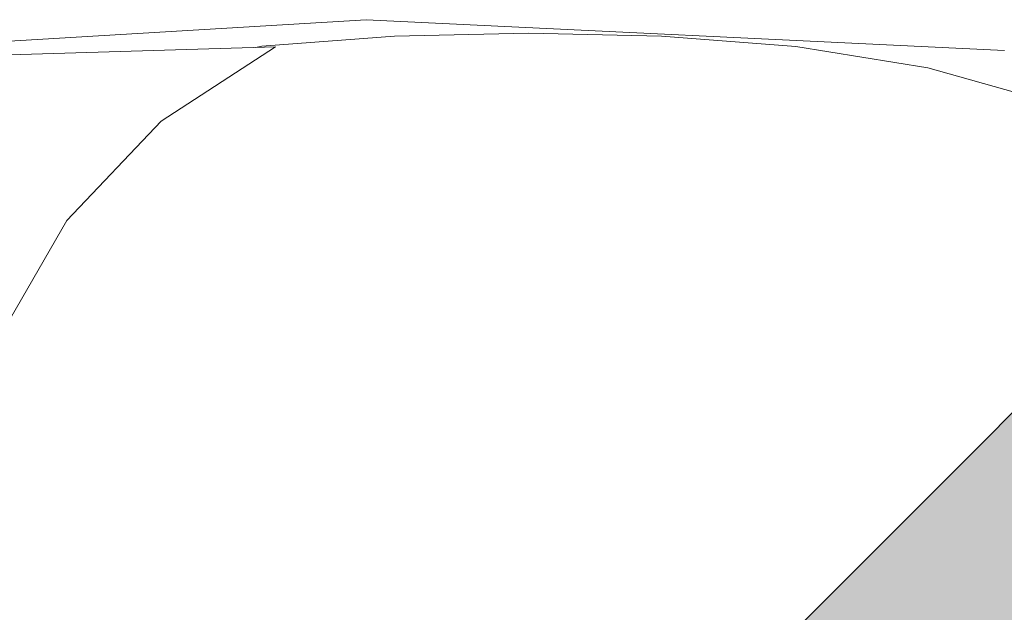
# Model space of a CAD drawing. Header units: millimetres. Extents: x 321 to 585, y -277 to 9.
# Tile 354 of 656: x 531.131 to 531.782, y -245.377 to -244.985. Entities that reach past the tile are written whole.
import ezdxf

# ---------------------------------------------------------------- set-up
doc = ezdxf.new("R2010")
doc.units = ezdxf.units.MM
doc.header["$MEASUREMENT"] = 0
doc.layers.add('IFC-Elemento terminal-Contorno', color=253, linetype='Continuous', lineweight=5)
doc.layers.add('TQ-Caixa sifonada', color=9, linetype='Continuous', lineweight=18)

msp = doc.modelspace()

# ---------------------------------------------------------------- hatches: boundary and pattern name
at = {"layer": 'TQ-Caixa sifonada', "linetype": 'Continuous'}
for points in [[(531.66928, -245.36314), (531.58582, -245.4466), (531.59021, -245.4466), (531.59171, -245.4466), (531.6814, -245.35921), (531.76938, -245.27348), (531.79803, -245.24556), (531.79244, -245.23998), (531.76416, -245.26826)], [(531.6814, -245.35921), (531.59171, -245.4466), (531.59641, -245.4466), (531.59698, -245.4466), (531.59813, -245.4466), (531.60478, -245.4466), (531.60717, -245.4466), (531.60799, -245.4466), (531.60865, -245.4466), (531.60887, -245.4466), (531.70158, -245.35265), (531.69499, -245.35479), (531.70158, -245.35265), (531.60887, -245.4466), (531.62795, -245.4466), (531.63512, -245.4466), (531.70341, -245.35206), (531.63512, -245.4466), (531.64978, -245.4466), (531.65176, -245.4466), (531.65245, -245.4466), (531.65387, -245.4466), (531.65436, -245.4466), (531.6821, -245.4466), (531.69307, -245.4466), (531.82648, -245.3306), (531.77079, -245.33017), (531.7667, -245.3315), (531.77079, -245.33017), (531.82648, -245.3306), (531.85674, -245.30429), (531.8552, -245.30275), (531.82656, -245.31206), (531.81251, -245.31662), (531.82656, -245.31206), (531.79843, -245.30253), (531.82656, -245.31206), (531.8552, -245.30275), (531.82671, -245.27425), (531.79693, -245.30104), (531.76102, -245.33334), (531.79694, -245.30103), (531.77568, -245.27978), (531.77493, -245.27902), (531.77568, -245.27978), (531.79694, -245.30103), (531.82671, -245.27425), (531.80396, -245.2515), (531.79803, -245.24556), (531.76975, -245.27384), (531.68581, -245.35777), (531.79803, -245.24556)], [(531.82649, -245.33059), (531.69307, -245.4466), (531.71162, -245.4466), (531.71361, -245.4466), (531.71443, -245.4466), (531.82846, -245.33257), (531.73864, -245.42239), (531.71443, -245.4466), (531.73864, -245.4466), (531.73864, -245.45648), (531.7458, -245.4466), (531.73864, -245.45648), (531.73864, -245.46575), (531.76089, -245.4466), (531.85847, -245.36258), (531.88887, -245.3364), (531.85674, -245.30429)]]:
    msp.add_hatch(color=151, dxfattribs=at).paths.add_polyline_path(points)

# ---------------------------------------------------------------- linework, layer by layer
at = {"layer": 'IFC-Elemento terminal-Contorno', "color": 7, "lineweight": 5}
for p, q in [((530.93812, -245.01091), (531.3598, -244.98537)), ((531.3598, -244.98537), (531.78176, -245.00585)), ((531.29092, -245.00298), (531.37856, -244.99619)), ((531.37856, -244.99619), (531.46706, -244.99421)), ((531.46706, -244.99421), (531.5551, -244.99619)), ((531.5551, -244.99619), (531.64374, -245.00308)), ((531.05667, -245.01054), (531.29992, -245.00328)), ((531.22419, -245.05257), (531.29992, -245.00328)), ((531.28662, -245.00367), (531.29092, -245.00298)), ((531.64374, -245.00308), (531.73104, -245.01718)), ((531.73104, -245.01718), (531.81629, -245.04128)), ((531.16197, -245.11812), (531.22419, -245.05257)), ((531.1167, -245.19632), (531.16197, -245.11812))]:
    msp.add_line(p, q, dxfattribs=at)
at = {"layer": 'TQ-Caixa sifonada'}
for p, q in [((531.79244, -245.23998), (531.76416, -245.26826)), ((531.76416, -245.26826), (531.66928, -245.36314)), ((531.66928, -245.36314), (531.58582, -245.4466))]:
    msp.add_line(p, q, dxfattribs=at)

doc.saveas('drawing.dxf')
